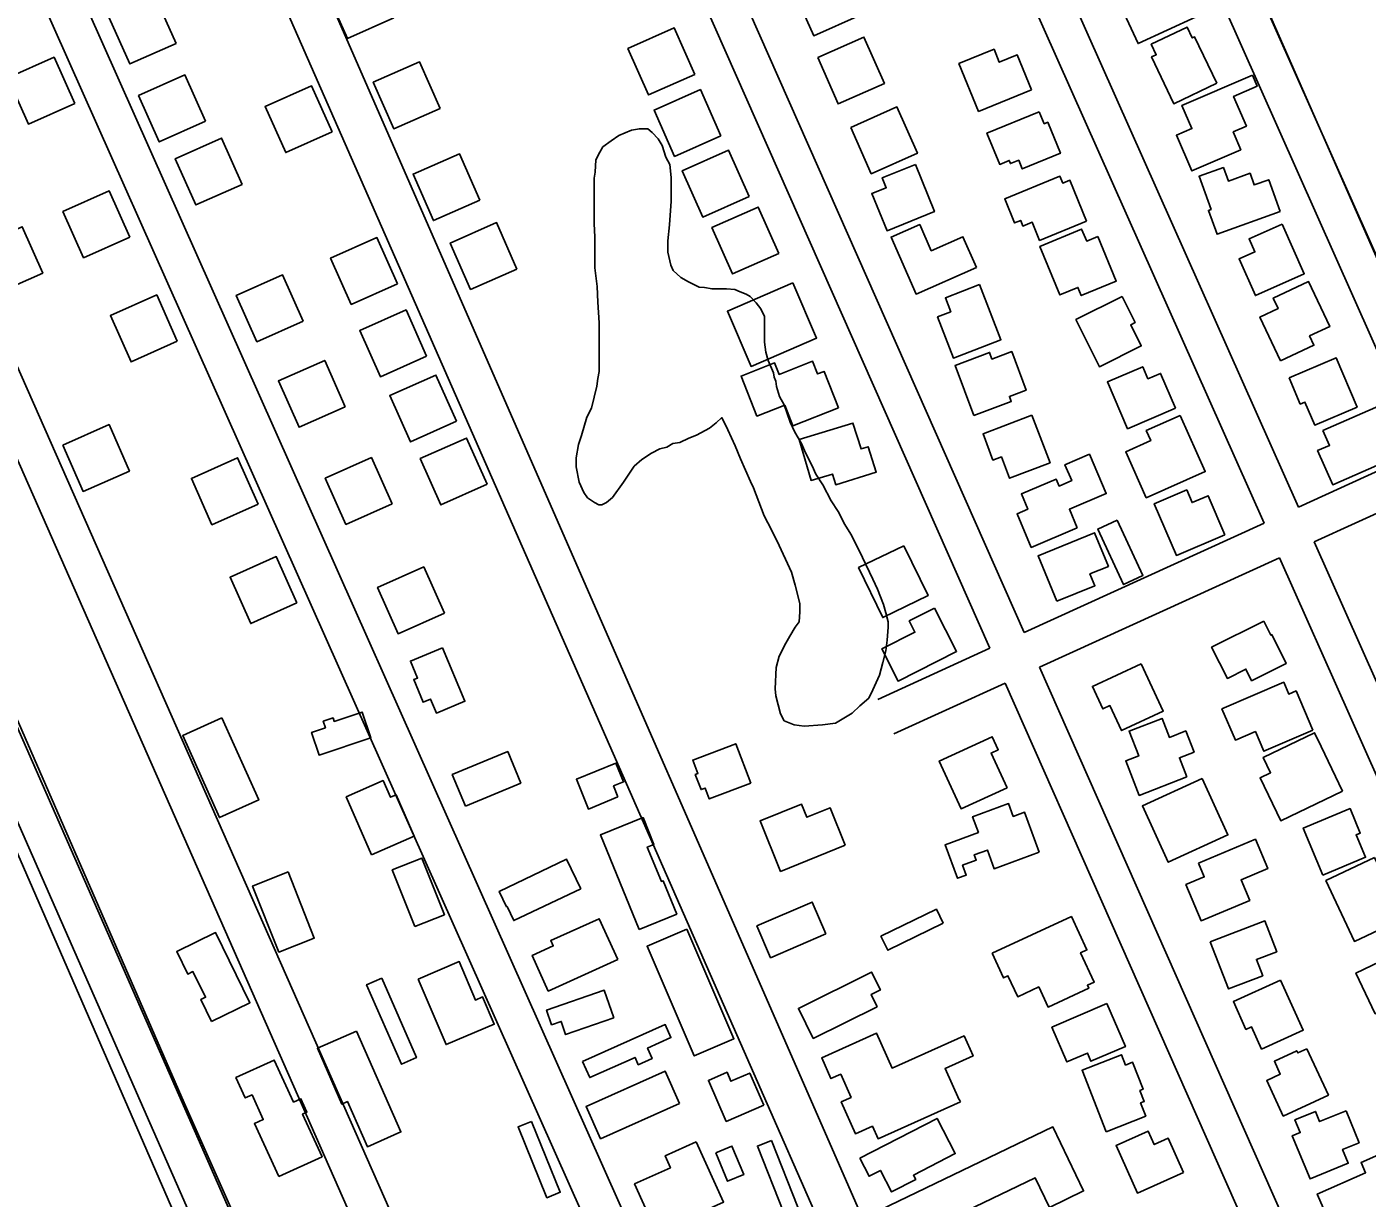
# Model space of a CAD drawing. Extents: x 3567028 to 3605064, y 510945 to 536587.
# Drawn here: x 3600106 to 3601165, y 527350 to 528275 of the extents above; entities that cross this region are included whole.
import ezdxf

# ---------------------------------------------------------------- set-up
doc = ezdxf.new("R2010")
doc.units = 0
for name, color, linetype in [('V-BLDG-OTLN', 7, 'Continuous'), ('V-ROAD-CNTR', 7, 'Continuous'), ('V-SITE-OTLN', 7, 'Continuous'), ('V-SITE-VEGE', 7, 'Continuous'), ('V-TOPO-SHOR', 7, 'Continuous')]:
    doc.layers.add(name, color=color, linetype=linetype)

msp = doc.modelspace()

# ---------------------------------------------------------------- linework, layer by layer
at = {"layer": 'V-BLDG-OTLN'}
for points in [[(3600711.7, 528304.6), (3600727.9, 528268), (3600764.5, 528284.2), (3600748.3, 528320.8)], [(3600396.1, 528282), (3600380, 528318.6), (3600343.4, 528302.5), (3600359.5, 528265.9)], [(3601029.8, 528282.8), (3600984, 528261.8), (3600967.6, 528297.7), (3600989, 528307.6), (3600995, 528294.6), (3601019.2, 528305.7)], [(3600224.2, 528261.9), (3600208, 528298.5), (3600171.4, 528282.2), (3600187.7, 528245.7)], [(3600633.9, 528237.5), (3600617.7, 528274.1), (3600581.1, 528257.9), (3600597.3, 528221.3)], [(3600731, 528250.8), (3600747.1, 528214.2), (3600783.7, 528230.4), (3600767.5, 528266.9)], [(3601046.1, 528230.5), (3601012.2, 528214.3), (3600994.6, 528251.2), (3600998.3, 528253), (3600994.4, 528261.2), (3601022.7, 528274.8), (3601026.8, 528266.2), (3601028.6, 528267.1)], [(3600899.9, 528225.4), (3600858, 528208.2), (3600842.5, 528246), (3600870.2, 528257.3), (3600874.4, 528247.1), (3600888.6, 528252.9)], [(3600144.2, 528214.5), (3600127.9, 528251), (3600091.4, 528234.7), (3600107.6, 528198.2)], [(3600432.7, 528210.6), (3600416.6, 528247.3), (3600380, 528231.2), (3600396.1, 528194.5)], [(3600247.5, 528200.4), (3600231.2, 528237), (3600194.6, 528220.7), (3600210.9, 528184.2)], [(3601074.3, 528236.9), (3601078, 528228.1), (3601059.4, 528220.1), (3601069.6, 528196.6), (3601059.1, 528192), (3601065.1, 528178), (3601026.4, 528161.3), (3601014.2, 528189.4), (3601026.5, 528194.7), (3601018.6, 528212.9)], [(3600347.4, 528192), (3600331.1, 528228.5), (3600294.5, 528212.2), (3600310.8, 528175.7)], [(3600654.5, 528188.9), (3600638.3, 528225.5), (3600601.7, 528209.3), (3600617.9, 528172.7)], [(3600757, 528195.6), (3600773.2, 528159), (3600809.7, 528175.2), (3600793.5, 528211.8)], [(3600906, 528208), (3600909.9, 528198.5), (3600912.7, 528199.7), (3600922.7, 528175.2), (3600892.5, 528162.8), (3600889.7, 528169.7), (3600883.2, 528167), (3600882.2, 528169.5), (3600874.7, 528166.4), (3600864.6, 528191.1)], [(3600276.4, 528150.6), (3600260.2, 528187.2), (3600223.6, 528170.9), (3600239.9, 528134.4)], [(3600464.1, 528138.1), (3600448, 528174.8), (3600411.4, 528158.7), (3600427.5, 528122)], [(3600676.8, 528141), (3600660.6, 528177.6), (3600624, 528161.4), (3600640.2, 528124.8)], [(3600808.1, 528166.4), (3600823.1, 528129.2), (3600785.7, 528114), (3600773.7, 528143.4), (3600785.1, 528148), (3600782, 528155.8)], [(3601096.2, 528129.2), (3601046.4, 528111.3), (3601039.6, 528130.1), (3601041.6, 528130.8), (3601032.2, 528157), (3601051.4, 528163.9), (3601055.3, 528153.2), (3601072.4, 528159.4), (3601075.6, 528150.2), (3601087.2, 528154.3)], [(3600943.3, 528121.5), (3600906.2, 528106.4), (3600900.4, 528120.7), (3600893.1, 528117.7), (3600891.3, 528122.1), (3600886.5, 528120.2), (3600878.7, 528139.3), (3600922.3, 528157), (3600924.5, 528151.6), (3600930.2, 528153.9)], [(3600187.8, 528109), (3600171.5, 528145.5), (3600134.9, 528129.2), (3600151.2, 528092.7)], [(3600700.2, 528096.1), (3600684, 528132.7), (3600647.4, 528116.5), (3600663.6, 528079.9)], [(3600493.4, 528083.8), (3600477.3, 528120.4), (3600440.7, 528104.3), (3600456.8, 528067.7)], [(3600856.4, 528085), (3600808.6, 528064), (3600788.9, 528109), (3600811.5, 528118.9), (3600820.6, 528098.2), (3600845.7, 528109.3)], [(3601097.7, 528119.2), (3601115.2, 528080.1), (3601076.6, 528062.8), (3601063.7, 528091.7), (3601076.2, 528097.3), (3601071.6, 528107.5)], [(3600066.1, 528101.1), (3600082.3, 528064.5), (3600118.9, 528080.6), (3600102.7, 528117.2)], [(3600399.1, 528072.1), (3600382.9, 528108.6), (3600346.3, 528092.4), (3600362.6, 528055.8)], [(3600952.1, 528109.4), (3600966.7, 528074.2), (3600939.1, 528062.8), (3600936.5, 528069.2), (3600922.3, 528063.3), (3600906.4, 528101.6), (3600939.4, 528115.3), (3600943.4, 528105.8)], [(3600324.6, 528042.6), (3600308.4, 528079.1), (3600271.8, 528062.9), (3600288.1, 528026.3)], [(3600711.2, 528072.8), (3600730.1, 528029.3), (3600678.4, 528006.9), (3600659.6, 528050.4)], [(3600858.8, 528071.5), (3600875.7, 528028), (3600838.2, 528013.5), (3600825.6, 528046), (3600836.1, 528050.1), (3600831.8, 528061)], [(3601096.4, 528011.2), (3601080.2, 528045.9), (3601094.6, 528052.6), (3601090.7, 528060.9), (3601118.7, 528073.9), (3601135.3, 528038.3), (3601119.5, 528030.9), (3601122.9, 528023.6)], [(3600225.2, 528026.7), (3600209, 528063.3), (3600172.4, 528047), (3600188.7, 528010.5)], [(3600971.4, 528062), (3600981.6, 528041.5), (3600978.2, 528039.8), (3600986.5, 528023.1), (3600953.4, 528006.6), (3600934.9, 528043.8)], [(3600422.1, 528014.9), (3600405.9, 528051.5), (3600369.3, 528035.2), (3600385.6, 527998.7)], [(3600854.2, 527968.2), (3600839.5, 528007.7), (3600866.7, 528017.9), (3600868.6, 528012.7), (3600884.2, 528018.6), (3600895.6, 527988.1), (3600882.4, 527983.2), (3600883.8, 527979.2)], [(3601103.2, 527997.8), (3601140.4, 528013.7), (3601157, 527974.8), (3601123.5, 527960.5), (3601115.7, 527978.7), (3601112.1, 527977.2)], [(3600357.9, 527975.1), (3600341.6, 528011.6), (3600305.1, 527995.4), (3600321.4, 527958.8)], [(3600747.3, 527974.3), (3600711.3, 527960), (3600704.9, 527976.2), (3600683, 527967.6), (3600670.4, 527999.3), (3600696.9, 528009.7), (3600700.5, 528000.6), (3600726.8, 528011.1), (3600730.9, 528000.9), (3600736, 528002.9)], [(3601013.6, 527974), (3600975.7, 527957.7), (3600959.8, 527994.6), (3600987.7, 528006.6), (3600991.8, 527997.1), (3601001.8, 528001.4)], [(3600445.8, 527963.6), (3600429.5, 528000.1), (3600393, 527983.8), (3600409.3, 527947.3)], [(3601130, 527956.2), (3601179.8, 527978.1), (3601200.7, 527930.4), (3601176.4, 527919.8), (3601172.6, 527928.7), (3601137.7, 527913.4), (3601125.8, 527940.4), (3601135.2, 527944.5)], [(3600134.7, 527944.8), (3600150.8, 527908.2), (3600187.4, 527924.3), (3600171.3, 527960.9)], [(3600716.3, 527949.1), (3600758.8, 527962.2), (3600765.2, 527941.7), (3600770.9, 527943.5), (3600777.2, 527923.4), (3600745.2, 527913.4), (3600742.6, 527921.9), (3600725.8, 527916.9)], [(3600900.2, 527968.3), (3600914.5, 527930.8), (3600882.4, 527918.6), (3600876, 527935.4), (3600869.4, 527932.9), (3600861.6, 527953.6)], [(3601017.3, 527968.1), (3601037, 527923.9), (3600990.4, 527903.2), (3600974.2, 527939.5), (3600994, 527948.3), (3600990.5, 527956.2)], [(3600469.9, 527913.8), (3600453.6, 527950.3), (3600417.1, 527934.1), (3600433.3, 527897.5)], [(3600289.1, 527898.2), (3600272.8, 527934.7), (3600236.3, 527918.5), (3600252.6, 527881.9)], [(3600394.8, 527898.4), (3600378.5, 527934.9), (3600342, 527918.6), (3600358.3, 527882.1)], [(3600936, 527879.4), (3600899.6, 527864), (3600888.4, 527890.4), (3600896.9, 527894.1), (3600891.8, 527906.2), (3600919.2, 527917.9), (3600921.6, 527912.4), (3600931.6, 527916.7), (3600926.2, 527929.2), (3600945.6, 527937.5), (3600958.8, 527906.5), (3600929.7, 527894.1)], [(3601052.5, 527874), (3601014.2, 527857.7), (3600996.8, 527898.5), (3601022.4, 527909.4), (3601026.6, 527899.4), (3601039.4, 527904.8)], [(3600919.7, 527821.4), (3600905, 527857.3), (3600949.7, 527875.5), (3600960.5, 527849), (3600946, 527843.1), (3600949.9, 527833.7)], [(3600967.4, 527885.5), (3600987.8, 527841.8), (3600972.6, 527834.6), (3600952.2, 527878.4)], [(3600798.9, 527865.3), (3600818.1, 527825.9), (3600782.4, 527808.6), (3600763.2, 527848)], [(3600319.7, 527820.1), (3600303.4, 527856.7), (3600266.9, 527840.4), (3600283.2, 527803.8)], [(3600436.2, 527812.1), (3600419.9, 527848.6), (3600383.4, 527832.4), (3600399.6, 527795.8)], [(3600823.2, 527816.1), (3600840.6, 527781.8), (3600794.5, 527758.4), (3600781.6, 527783.8), (3600807.7, 527797), (3600803.2, 527805.9)], [(3601083.2, 527805.8), (3601088.8, 527794.7), (3601089.6, 527795.1), (3601101, 527772.4), (3601073.6, 527758.7), (3601069.1, 527767.9), (3601054.5, 527760.5), (3601042.1, 527785.2)], [(3600434.7, 527784.8), (3600452.3, 527742.5), (3600429.8, 527733.1), (3600425.2, 527744.2), (3600419.3, 527741.7), (3600411.9, 527759.6), (3600414.9, 527760.8), (3600409.3, 527774.2)], [(3600986.3, 527772.1), (3601003.8, 527734.7), (3600971, 527719.4), (3600961.7, 527739.1), (3600956.2, 527736.5), (3600947.9, 527754.2)], [(3601122.1, 527719.7), (3601083.4, 527703), (3601076.7, 527718.6), (3601060.9, 527711.8), (3601050.2, 527736.4), (3601099, 527757.5), (3601103, 527748.1), (3601108.8, 527750.6)], [(3600260.4, 527729.3), (3600289.5, 527664.6), (3600258.5, 527650.7), (3600229.5, 527715.4)], [(3600378, 527713.5), (3600337.2, 527700), (3600331.2, 527717.9), (3600342.2, 527721.6), (3600340.5, 527726.7), (3600348.2, 527729.3), (3600349.2, 527726.6), (3600371.2, 527733.9)], [(3601022.5, 527682.8), (3600984.9, 527668.2), (3600974.2, 527695.4), (3600984.5, 527699.4), (3600976.9, 527718.9), (3601002.9, 527729), (3601008.8, 527714), (3601021.7, 527719.1), (3601028.2, 527702.4), (3601016.6, 527697.9)], [(3601145.5, 527671.6), (3601096.6, 527648.2), (3601080.4, 527682.1), (3601088.6, 527686.1), (3601082.8, 527698.2), (3601123.4, 527717.6), (3601128.6, 527706.7), (3601128.7, 527706.8)], [(3600678.1, 527677.9), (3600645.3, 527665.4), (3600642, 527674), (3600638.8, 527672.8), (3600634.3, 527684.6), (3600636.4, 527685.4), (3600632.3, 527696.1), (3600666.2, 527709)], [(3600880.5, 527674.2), (3600844.2, 527657.6), (3600826.9, 527695.3), (3600868.8, 527714.5), (3600873.5, 527704.2), (3600867.9, 527701.6)], [(3600452.7, 527659.7), (3600442.4, 527684.6), (3600486.2, 527702.8), (3600496.5, 527677.9)], [(3600573.2, 527666.9), (3600549.9, 527657.4), (3600540.4, 527680.9), (3600571.6, 527693.6), (3600577.6, 527678.8), (3600569.7, 527675.6)], [(3600378.7, 527621.2), (3600358.6, 527667), (3600387.7, 527679.8), (3600393.5, 527666.7), (3600398, 527668.6), (3600412.3, 527636)], [(3601034.5, 527681.6), (3601055, 527637), (3601007.8, 527615.4), (3600987.4, 527659.9)], [(3600752.7, 527628.9), (3600701.7, 527608.2), (3600685.5, 527648.1), (3600718.1, 527661.3), (3600722.3, 527650.9), (3600740.7, 527658.4)], [(3600905.9, 527623.4), (3600870.3, 527610.3), (3600865, 527625), (3600854.6, 527621.3), (3600856.2, 527617.1), (3600845.4, 527613.2), (3600848.3, 527605.2), (3600841.3, 527602.7), (3600831.6, 527629.2), (3600857.9, 527638.9), (3600853.3, 527651.3), (3600881.7, 527661.7), (3600885.4, 527651.6), (3600894.4, 527654.9)], [(3601129.9, 527605.2), (3601114.4, 527642.3), (3601151.4, 527657.8), (3601159.5, 527638.4), (3601156.2, 527637), (3601163.6, 527619.3)], [(3600589.9, 527562.2), (3600559.3, 527636.9), (3600593, 527650.6), (3600601.6, 527629.4), (3600596.4, 527627.3), (3600607.5, 527600.3), (3600608.9, 527600.8), (3600619.7, 527574.4)], [(3601031.6, 527614.7), (3601076.7, 527633.6), (3601086.4, 527610.4), (3601065.3, 527601.6), (3601072.2, 527585.3), (3601033.8, 527569.2), (3601021.8, 527597.7), (3601036.2, 527603.8)], [(3600412.7, 527564.6), (3600395, 527609.3), (3600418.4, 527618.6), (3600436.1, 527573.9)], [(3600543.8, 527594.4), (3600490.9, 527569.3), (3600485.6, 527580.5), (3600485.2, 527580.3), (3600479.5, 527592.4), (3600532.7, 527617.7)], [(3601170.7, 527619), (3601193.3, 527570.9), (3601154.9, 527552.9), (3601132.3, 527600.9)], [(3600312.7, 527607.7), (3600333.4, 527555.5), (3600305.5, 527544.4), (3600284.7, 527596.6)], [(3600737.5, 527558.9), (3600693.7, 527540), (3600682.9, 527565.1), (3600726.7, 527583.9)], [(3600573, 527538.5), (3600518.1, 527513.7), (3600505.5, 527541.8), (3600522.1, 527549.3), (3600520.2, 527553.5), (3600558.4, 527570.7)], [(3600830, 527567.2), (3600786.3, 527545.9), (3600780.9, 527556.9), (3600824.7, 527578.2)], [(3600868.7, 527543.5), (3600931.4, 527572.5), (3600943.6, 527546.2), (3600938.6, 527543.9), (3600949.4, 527520.7), (3600944, 527518.2), (3600945, 527515.9), (3600912.9, 527501), (3600905.5, 527516.9), (3600888.9, 527509.2), (3600881.2, 527525.7), (3600877.7, 527524.1)], [(3601041, 527552.6), (3601084.1, 527569.1), (3601093.5, 527544.7), (3601077.5, 527538.6), (3601082.4, 527525.7), (3601055.3, 527515.3)], [(3600252.2, 527489.6), (3600243.7, 527506.9), (3600247.5, 527508.8), (3600237.5, 527529.1), (3600233.4, 527527.1), (3600224.7, 527544.8), (3600255.4, 527559.9), (3600282.5, 527504.5)], [(3600627.5, 527562.5), (3600664.8, 527476), (3600633.5, 527462.5), (3600596.2, 527549)], [(3601199.9, 527548.8), (3601215.2, 527516.5), (3601171.3, 527495.7), (3601156, 527527.9)], [(3600415.5, 527523.1), (3600447.9, 527536.9), (3600460.7, 527506.6), (3600466.3, 527509), (3600475.5, 527487.5), (3600437.5, 527471.4)], [(3600778, 527501.3), (3600727.5, 527476.3), (3600715.7, 527500), (3600773.5, 527528.7), (3600780.5, 527514.6), (3600773.2, 527511)], [(3600386.7, 527523.9), (3600414.1, 527461.1), (3600402.2, 527455.9), (3600374.7, 527518.7)], [(3601096.5, 527522.2), (3601114.4, 527482.8), (3601081.5, 527467.9), (3601073.6, 527485.4), (3601069.2, 527483.4), (3601059.3, 527505.3)], [(3600569.9, 527492.4), (3600531.9, 527479.3), (3600528.4, 527489.7), (3600520.8, 527487.1), (3600516.9, 527498.6), (3600562.4, 527514.3)], [(3600959.4, 527503.8), (3600974, 527469.8), (3600946.8, 527458.2), (3600944.1, 527464.7), (3600927.8, 527457.7), (3600916, 527485.1)], [(3600545.3, 527458.1), (3600610.5, 527487.2), (3600615.1, 527476.9), (3600596.6, 527468.6), (3600600.2, 527460.4), (3600589.3, 527455.5), (3600586.7, 527461.3), (3600551, 527445.4)], [(3600366.7, 527482.1), (3600401.8, 527402.4), (3600375.3, 527390.7), (3600359.6, 527426.4), (3600355.1, 527424.4), (3600335.9, 527468.5)], [(3600843.7, 527426.1), (3600778.6, 527397), (3600774.2, 527406.9), (3600760.8, 527401), (3600749.5, 527426.2), (3600757.3, 527429.7), (3600749.2, 527448), (3600741.4, 527444.6), (3600734.1, 527460.9), (3600777.5, 527480.3), (3600789.7, 527452.9), (3600846.6, 527478.3), (3600853.7, 527462.4), (3600831.6, 527452.5), (3600842.7, 527427.8), (3600842.9, 527427.9)], [(3600958.8, 527402.6), (3600939.7, 527451.2), (3600970.9, 527463.4), (3600974.1, 527455.2), (3600979.7, 527457.4), (3600988, 527436.1), (3600985.5, 527435.1), (3600988.9, 527426.5), (3600986, 527425.3), (3600990.1, 527414.9)], [(3601117.3, 527468.1), (3601134.3, 527431.5), (3601098.7, 527415), (3601085.6, 527443.1), (3601096.3, 527448.1), (3601091.6, 527458.2), (3601109.3, 527466.5), (3601110.1, 527464.8)], [(3600305.3, 527367.2), (3600286.1, 527409), (3600293.1, 527412.2), (3600284.2, 527431.7), (3600278.9, 527429.3), (3600271.5, 527445.3), (3600301.8, 527459.2), (3600317, 527426), (3600322.8, 527428.6), (3600327.6, 527418.1), (3600324.1, 527416.5), (3600339.5, 527382.9)], [(3600621.9, 527424.8), (3600559.5, 527397), (3600548.1, 527422.6), (3600610.5, 527450.3)], [(3600688.3, 527423.5), (3600658.7, 527410.7), (3600644.6, 527443.1), (3600659.4, 527449.5), (3600662.4, 527442.5), (3600677.3, 527448.9)], [(3600505, 527410.7), (3600527.7, 527354.8), (3600517.1, 527350.5), (3600494.3, 527406.4)], [(3600764.3, 527381.8), (3600825.3, 527413.1), (3600839.6, 527385.3), (3600806.6, 527368.3), (3600808.4, 527364.9), (3600789.3, 527355.1), (3600780.5, 527372.1), (3600771.6, 527367.5)], [(3601148.2, 527419.2), (3601158.5, 527393.9), (3601145.5, 527388.6), (3601150, 527377.7), (3601119.8, 527365.3), (3601105.8, 527399.4), (3601112, 527401.9), (3601107.8, 527412), (3601124, 527418.6), (3601127.3, 527410.6)], [(3600780.5, 527341), (3600916.7, 527406.4), (3600941, 527355.9), (3600913.9, 527342.9), (3600902.7, 527366.2), (3600793.6, 527313.8)], [(3601019.9, 527370.4), (3600983.5, 527354.1), (3600966.6, 527391.7), (3600991.9, 527403.1), (3600996.7, 527392.5), (3601007.8, 527397.5)], [(3600635.1, 527394.7), (3600656.6, 527347), (3600637.8, 527338.5), (3600645.9, 527320.4), (3600611.8, 527305), (3600586.3, 527361.4), (3600614.7, 527374.2), (3600610.5, 527383.6)], [(3600650.5, 527386), (3600663.2, 527391.3), (3600672.5, 527368.8), (3600659.8, 527363.5)], [(3600694.5, 527395.7), (3600715.2, 527343), (3600704.1, 527338.6), (3600683.4, 527391.3)], [(3601200.6, 527340.8), (3601142.4, 527315.1), (3601125.5, 527353.4), (3601163.6, 527370.2), (3601160.1, 527378.2), (3601187.6, 527390.4), (3601194.6, 527374.5), (3601187.1, 527371.2)]]:
    msp.add_lwpolyline(points, close=True, dxfattribs=at)
at = {"layer": 'V-ROAD-CNTR'}
for points in [[(3599474.1, 529350.3), (3600406.5, 527235.8), (3601022.9, 525810.6)], [(3601277.7, 527856.8), (3601241, 527939.9), (3601019.2, 528438.5), (3600776.6, 528985), (3600663.4, 529243.7)], [(3601425.3, 527447.9), (3601256.8, 527829.9), (3601213.6, 527927.8), (3600991.8, 528426.3), (3600749.1, 528972.9), (3600666.2, 529162.4)], [(3599475.7, 529139.5), (3600489.9, 526832.2)], [(3599448.2, 529127.4), (3600462.5, 526820.2)], [(3600566, 529118), (3601110.8, 527895.7)], [(3600538.6, 529105.9), (3601083.5, 527883.2)], [(3600894.1, 527796.8), (3600351.3, 529022.8)], [(3600866.8, 527784.3), (3600323.8, 529010.6)], [(3601338.3, 526027.4), (3600068.5, 528928.8)], [(3601310.8, 526015.3), (3600241, 528448.6)], [(3601204.6, 525931.5), (3600116.9, 528372.8)], [(3601177.2, 525919.3), (3600093.8, 528350.9)], [(3599983.9, 528266.4), (3600434, 527247.8), (3601050.4, 525822.5)], [(3601110.8, 527895.7), (3601208.1, 527940.1)], [(3601123, 527868.3), (3601220.2, 527912.7)], [(3600894.1, 527796.8), (3601083.5, 527883.2)], [(3601123, 527868.3), (3601627.7, 526735.8)], [(3600906.2, 527769.3), (3601095.7, 527855.8)], [(3601095.7, 527855.8), (3601600.3, 526723.6)], [(3600778.5, 527744), (3600866.8, 527784.3)], [(3601422.3, 526603.6), (3600906.2, 527769.3)], [(3600791, 527716.7), (3600878.9, 527756.9)], [(3601394.9, 526591.5), (3600878.9, 527756.9)]]:
    msp.add_lwpolyline(points, dxfattribs=at)
at = {"layer": 'V-SITE-OTLN'}
msp.add_lwpolyline([(3600077, 527672.5), (3600460.8, 526791.6), (3600353.6, 526630.3), (3600313, 526567.1), (3600285.2, 526514.2), (3600216, 526427.4), (3600162.3, 526370.4), (3600120, 526292.7), (3600118.9, 526290.9), (3600100.9, 526238.2)], dxfattribs=at)
at = {"layer": 'V-SITE-VEGE'}
for points in [[(3600785.9, 527790.6), (3600784.7, 527782.2), (3600782.3, 527773.2), (3600779.8, 527763), (3600774.4, 527751.6), (3600771.4, 527745), (3600764.2, 527739), (3600758.1, 527733), (3600744.9, 527725.2), (3600734.7, 527724), (3600720.2, 527722.8), (3600712.4, 527724), (3600704.6, 527727.1), (3600701.6, 527732.5), (3600698, 527746.9), (3600697.4, 527752.3), (3600698.1, 527769.2), (3600700.5, 527778.2), (3600705.9, 527788.4), (3600708.9, 527793.8), (3600713.2, 527801), (3600716.2, 527805.2), (3600716.8, 527813), (3600716.8, 527819.6), (3600713.2, 527834.1), (3600710.2, 527844.3), (3600698.9, 527869), (3600691.7, 527883.4), (3600688.7, 527888.9), (3600680.3, 527911.1), (3600677.9, 527915.9), (3600670.1, 527934), (3600665.9, 527944.2), (3600660, 527956.9), (3600655.2, 527966.5), (3600650.9, 527962.3), (3600645.5, 527958.1), (3600635.3, 527952.7), (3600629.3, 527950.3), (3600622, 527946.7), (3600616.6, 527946.1), (3600611.8, 527943.1), (3600606.4, 527941.9), (3600599.8, 527938.3), (3600592, 527933.5), (3600585.9, 527928.1), (3600577.5, 527915.5), (3600569, 527903.5), (3600564.2, 527899.3), (3600560.6, 527897.5), (3600558.2, 527897.5), (3600554.6, 527899.3), (3600549.2, 527903), (3600546.2, 527907.2), (3600542.6, 527915.6), (3600540.2, 527927.6), (3600540.2, 527934.8), (3600542.1, 527945.1), (3600544.5, 527952.3), (3600548.7, 527966.7), (3600552.3, 527973.9), (3600556.6, 527991.3), (3600557.2, 527997.4), (3600558.4, 528002.8), (3600558.5, 528041.3), (3600557.3, 528057.5), (3600556.7, 528070.1), (3600555, 528084.6), (3600555, 528109.2), (3600554.4, 528119.4), (3600554.5, 528155.5), (3600555.1, 528160.3), (3600555.7, 528169.9), (3600558.8, 528176), (3600561.2, 528180.2), (3600567.8, 528185), (3600573.8, 528189.2), (3600584, 528193.3), (3600590.1, 528194.5), (3600596.7, 528194.5), (3600600.3, 528191.5), (3600605.1, 528186.7), (3600608.1, 528181.3), (3600611.1, 528172.2), (3600614.1, 528166.2), (3600615.2, 528156), (3600615.2, 528137.4), (3600614, 528118.7), (3600612.7, 528106.1), (3600612.7, 528097.1), (3600615.1, 528086.8), (3600616.9, 528082.6), (3600622.9, 528077.2), (3600628.9, 528073.6), (3600637.3, 528069.4), (3600641.5, 528069.3), (3600647.5, 528068.1), (3600659, 528068.1), (3600665.6, 528067.5), (3600669.8, 528065.7), (3600674.6, 528063.9)], [(3600674.6, 528063.9), (3600677.6, 528062.1), (3600682.4, 528057.2), (3600686, 528052.4), (3600689, 528046.4), (3600689, 528026), (3600690.1, 528018.1), (3600691.9, 528011.5), (3600696.1, 528001.9), (3600696.7, 527998.3), (3600697.9, 527995.3), (3600698.5, 527991.1), (3600700.9, 527983.2), (3600704.5, 527976.6), (3600709.3, 527962.8), (3600712.9, 527955), (3600718.3, 527945.9), (3600721.3, 527938.7), (3600726.6, 527928.5), (3600729.6, 527921.8), (3600735, 527913.4), (3600741.6, 527900.8), (3600747, 527892.3), (3600752.4, 527882.1), (3600757.2, 527874.3), (3600763.8, 527861.6), (3600774.6, 527838.8), (3600778.2, 527830.9), (3600783, 527818.9), (3600784.7, 527812.3), (3600786.5, 527805.1), (3600786.5, 527800.9), (3600785.9, 527790.6)]]:
    msp.add_lwpolyline(points, dxfattribs=at)
at = {"layer": 'V-TOPO-SHOR'}
for points in [[(3601276.5, 527856.3), (3601002.5, 528479), (3600775.2, 528992.3), (3600662.6, 529243.5)], [(3600230.6, 527425.3), (3600055.9, 527826), (3599778, 528461), (3599516.8, 529054.3)], [(3600230.6, 527425.3), (3600347.5, 527162.5), (3600448.1, 526941.3), (3600526.8, 526753)]]:
    msp.add_lwpolyline(points, dxfattribs=at)

doc.saveas('drawing.dxf')
